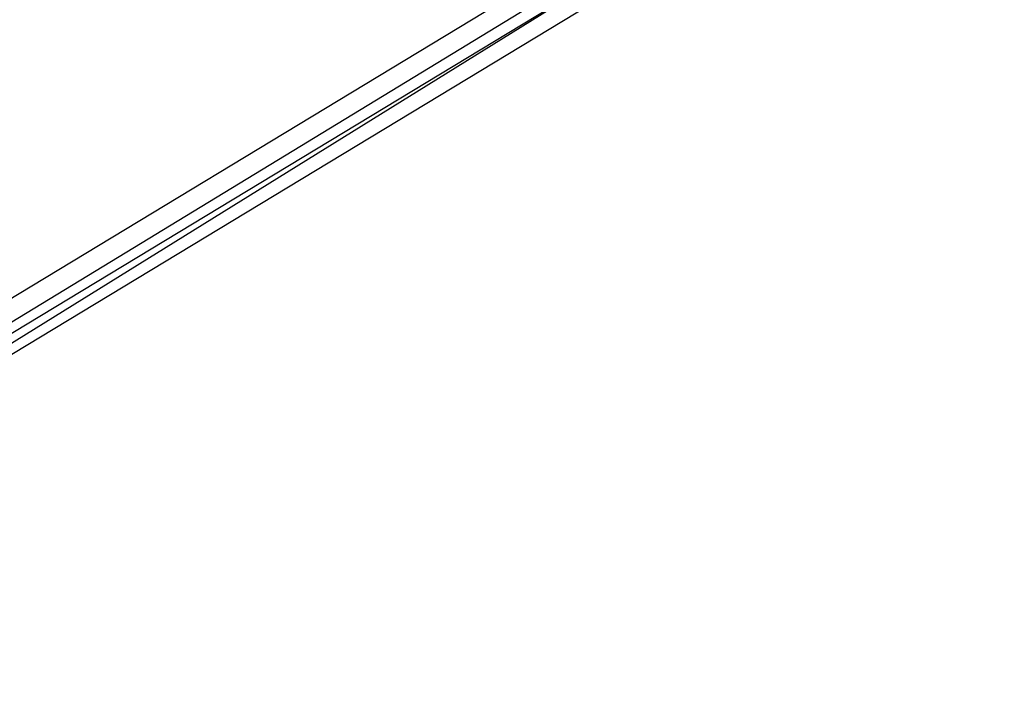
# Model space of a CAD drawing. Header units: feet. Extents: x -79 to 198, y -22 to 181.
# Tile 269 of 656: x 109.39 to 110.372, y 28.073 to 28.737. Entities that reach past the tile are written whole.
import ezdxf

# ---------------------------------------------------------------- set-up
doc = ezdxf.new("R2010")
doc.units = ezdxf.units.FT
doc.layers.add('A-LINEA', color=7, linetype='CONTINUOUS')

msp = doc.modelspace()

# ---------------------------------------------------------------- linework, layer by layer
at = {"layer": 'A-LINEA'}
for points in [[(103.4533, 25.1244), (105.36, 26.1111), (107.24, 27.1511), (109.1067, 28.2444), (110.9333, 29.3778), (112.7467, 30.5511), (114.52, 31.7644), (116.2667, 33.0311), (117.9733, 34.3244), (119.6533, 35.6711), (121.3067, 37.0578)], [(103.4533, 25.1244), (105.36, 26.1111), (107.24, 27.1511), (109.1067, 28.2444), (110.9333, 29.3778), (112.7467, 30.5511), (114.52, 31.7644), (116.2667, 33.0311), (117.9733, 34.3244), (119.6533, 35.6711), (121.3067, 37.0578)], [(109.9867, 28.8044), (106.6133, 26.7511), (106.6, 26.7644), (106.6, 26.7778), (109.9733, 28.8178), (109.9867, 28.8178), (109.9867, 28.8044)], [(109.9867, 28.8044), (106.6133, 26.7511), (106.6, 26.7644), (106.6, 26.7778), (109.9733, 28.8178), (109.9867, 28.8178), (109.9867, 28.8044)], [(110, 28.7778), (106.6267, 26.7378), (106.6133, 26.7511), (109.9867, 28.7911), (110, 28.7778)], [(110, 28.7778), (106.6267, 26.7378), (106.6133, 26.7511), (109.9867, 28.7911), (110, 28.7778)]]:
    msp.add_lwpolyline(points, dxfattribs=at)

doc.saveas('drawing.dxf')
